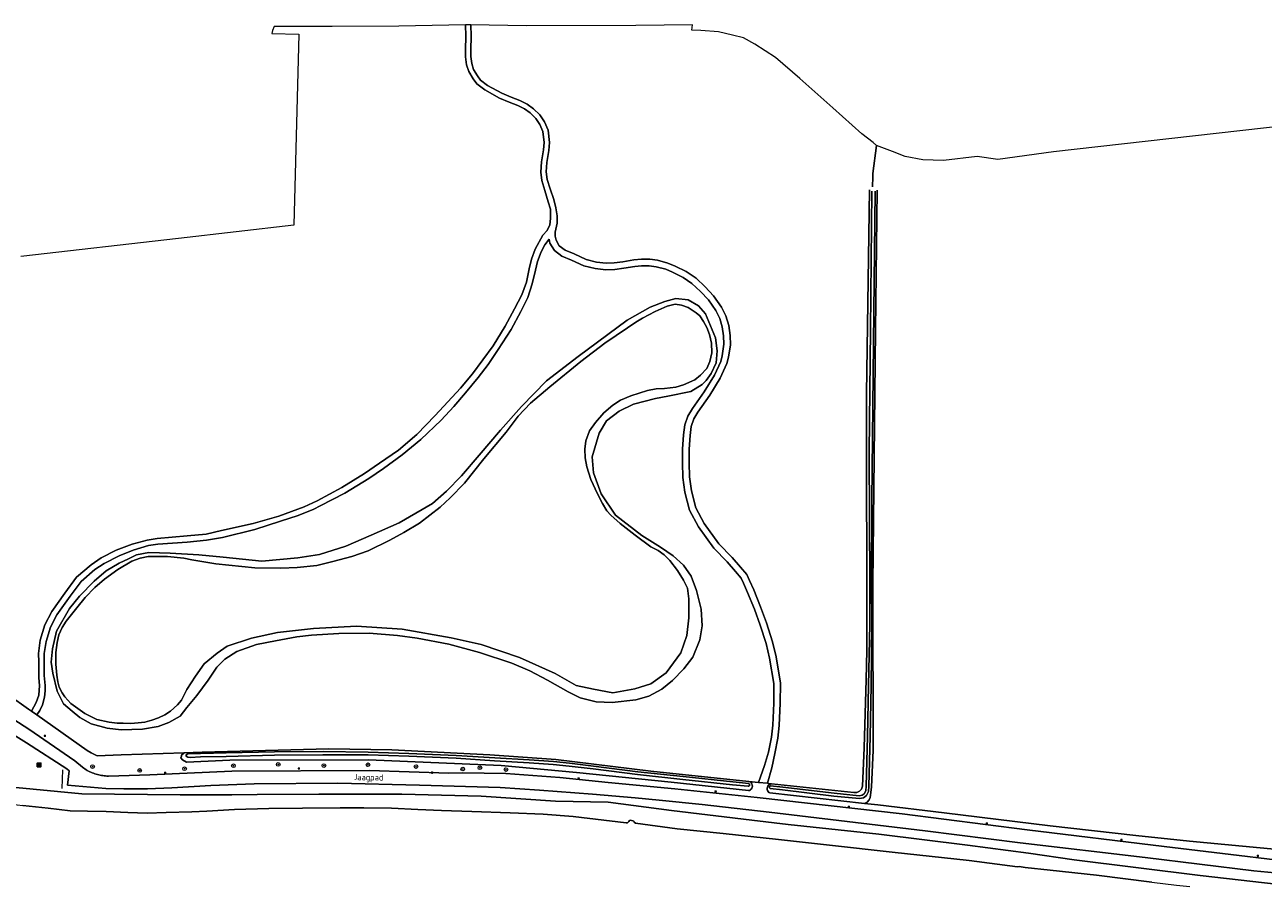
# Model space of a CAD drawing. Header units: metres. Extents: x 152610 to 160096, y 456114 to 462495.
# Tile 839 of 938: x 157506 to 157775, y 462088 to 462274. Entities that reach past the tile are written whole.
import ezdxf
from ezdxf.enums import TextEntityAlignment as Align

# ---------------------------------------------------------------- set-up
doc = ezdxf.new("R2010")
doc.units = ezdxf.units.M
doc.header["$LTSCALE"] = 0.5
doc.layers.get('0').update_dxf_attribs({"linetype": 'CONTINUOUS'})
for name, color, linetype, lineweight in [('B-PV-GK-BESCHOEIING-G', 251, 'GK-BESCHOEIING-SO', 18), ('B-PV-GR-BOOM-S', 251, 'CONTINUOUS', 25), ('B-PV-GR-GRAS-GV', 251, 'CONTINUOUS', 13), ('B-PV-IE-MEUBILAIR-S', 251, 'CONTINUOUS', 25), ('B-PV-IE-MEUBILAIR_WEGMEUBILAIR_AFVALBAK-S', 251, 'CONTINUOUS', 25), ('B-PV-IE-TERREINAFSCHEIDING_KUNSTMATIG_HEKWERK-G', 251, 'IE-TERREINAFSCHEIDING_KUNSTMATIG-SO', 18), ('B-PV-OG-TERREIN_BEGROEID-GV', 251, 'CONTINUOUS', 18), ('B-PV-OG-TERREIN_OEVER-GV', 251, 'CONTINUOUS', 18), ('B-PV-OG-TOPOGRAFIE-T18', 1, 'CONTINUOUS', 18), ('B-PV-OG-WATER-GV', 251, 'CONTINUOUS', 18), ('B-PV-OG-WATER_MEER-GV', 251, 'CONTINUOUS', 18), ('B-PV-OG-WATER_SLOOT-GV', 251, 'CONTINUOUS', 18), ('B-PV-VH-GESLOTENVERHARDING_ASFALT-GV', 251, 'CONTINUOUS', 18), ('B-PV-VH-ONVERHARD-GV', 251, 'CONTINUOUS', 18)]:
    doc.layers.add(name, color=color, linetype=linetype, lineweight=lineweight)
doc.styles.add('NLCS-ISO', font='NLCS-ISO.ttf')
doc.styles.add('NLCS-ISO-M750-T18', font='NLCS-ISO.ttf', dxfattribs={"height": 1.35})
doc.linetypes.add('GK-BESCHOEIING-SO', pattern='A,18,-3,[1,NLCS.SHX,S=0.6,R=0,X=0,Y=0],-3', length=24)
doc.linetypes.add('IE-TERREINAFSCHEIDING_KUNSTMATIG-SO', pattern='A,4,[82,NLCS.SHX,S=0.75,R=90,X=0,Y=0],4,-2', length=10)

# ---------------------------------------------------------------- blocks, each defined once
blk = doc.blocks.new('SIE-WEG_AFVALBAK-SO')
h = blk.add_hatch(color=256)
h.dxf.hatch_style = 1
h.paths.add_polyline_path([(-1.5, -1.5), (1.5, -1.5), (1.5, 1.5), (-1.5, 1.5)])
for points in [[(-2, -2), (2, -2), (2, 2), (-2, 2)], [(-1.5, -1.5), (1.5, -1.5), (1.5, 1.5), (-1.5, 1.5)]]:
    blk.add_lwpolyline(points, close=True)
blk = doc.blocks.new('SIE-MEUBILAIR_PAAL_LICHTMAST-SO')
for points in [[(-0.6, 0), (-1, 0)], [(-0.7, 0.7), (-0.4, 0.4)], [(0, 1), (0, 0.6)], [(0.4, 0.4), (0.7, 0.7)], [(1, 0), (0.6, 0)], [(-0.7, -0.7), (-0.4, -0.4)], [(0, -0.6), (0, -1)], [(0.4, -0.4), (0.7, -0.7)]]:
    blk.add_lwpolyline(points)
blk.add_circle((0, 0), 0.5)
blk = doc.blocks.new('SGR-BOOM_GBKN-SO')
at = {"linetype": 'ByBlock', "lineweight": 18}
h = blk.add_hatch(color=0, dxfattribs=at)
h.dxf.hatch_style = 1
edge = h.paths.add_edge_path()
edge.add_arc((0, 0), 0.25, 0, 360)
at = {"color": 0, "linetype": 'ByBlock', "lineweight": 18}
for radius in [2, 0.25]:
    blk.add_circle((0, 0), radius, dxfattribs=at)
at = {"color": 0, "linetype": 'ByBlock', "lineweight": 18, "style": 'NLCS-ISO'}
blk.add_attdef('SOORT', (2.5, 0), '', height=1.5, dxfattribs=at)

msp = doc.modelspace()

# ---------------------------------------------------------------- linework, layer by layer
at = {"layer": 'B-PV-GK-BESCHOEIING-G', "flags": 128}
msp.add_lwpolyline([(157499.964, 462105.001), (157500.41, 462104.414), (157505.369, 462103.816), (157510.862, 462103.252), (157515.714, 462102.698), (157519.489, 462102.601), (157523.496, 462102.512), (157528.242, 462102.333), (157532.445, 462102.208), (157536.613, 462102.35), (157542.178, 462102.463), (157545.402, 462102.581), (157551.44, 462102.959), (157558.948, 462103.193), (157566.232, 462103.293), (157574.434, 462103.355), (157579.572, 462103.344), (157585.627, 462103.242), (157591.361, 462102.954), (157596.525, 462102.738), (157603.096, 462102.545), (157611.466, 462102.278), (157618.643, 462101.942), (157625.142, 462101.429), (157636.698, 462100.095), (157636.992, 462100.095), (157637.242, 462100.352), (157637.447, 462100.575), (157637.625, 462100.637), (157638.364, 462100.439), (157638.453, 462100.314), (157638.453, 462100.207), (157638.719, 462099.984), (157647.826, 462098.789), (157657.788, 462097.717), (157669.878, 462096.435), (157680.927, 462095.192), (157694.592, 462093.702), (157711.347, 462091.849), (157721.852, 462090.464), (157722.226, 462090.552), (157723.526, 462090.336), (157728.992, 462089.754), (157739.043, 462088.655), (157751.079, 462087.168), (157756.474, 462086.516), (157759.368, 462086.242)], dxfattribs=at)
at = {"layer": 'B-PV-GR-GRAS-GV', "flags": 128}
for points in [[(157502.335, 462127.832), (157506.591, 462124.818), (157507.248, 462124.357), (157508.286, 462126.263), (157508.86, 462127.823), (157509.047, 462129.932), (157508.874, 462131.635), (157508.852, 462135.115), (157508.765, 462136.914), (157509.172, 462139.826), (157510.149, 462143.156), (157511.691, 462146.044), (157514.516, 462150.077), (157517.091, 462153.5), (157520.253, 462156.255), (157522.444, 462157.732), (157525.73, 462159.414), (157529.152, 462160.705), (157532.453, 462161.559), (157534.616, 462161.938), (157541.135, 462162.521), (157545.263, 462162.917), (157548.637, 462163.709), (157555.512, 462165.234), (157561.093, 462166.844), (157566.601, 462168.811), (157569.425, 462170.175), (157574.8, 462173.071), (157579.76, 462176.116), (157583.001, 462178.359), (157587.123, 462181.18), (157591.098, 462184.566), (157595.128, 462188.705), (157600.667, 462194.682), (157603.28, 462197.777), (157607.719, 462203.868), (157610.388, 462208.194), (157612.417, 462211.967), (157613.967, 462214.993), (157614.975, 462217.769), (157615.574, 462220.672), (157616.084, 462222.745), (157616.918, 462224.896), (157618.565, 462227.961), (157619.533, 462229.016), (157620.052, 462230.227), (157620.242, 462231.576), (157620.19, 462233.634), (157619.752, 462235.234), (157619.024, 462237.688), (157618.373, 462239.864), (157618.124, 462241.685), (157618.252, 462243.916), (157618.717, 462246.533), (157618.817, 462248.139), (157618.584, 462250.552), (157617.919, 462252.083), (157617.045, 462253.39), (157615.804, 462254.569), (157614.533, 462255.479), (157613.081, 462256.202), (157611.241, 462256.911), (157609.155, 462257.815), (157605.912, 462259.586), (157604.186, 462260.887), (157603.372, 462261.959), (157602.421, 462263.581), (157601.96, 462265.046), (157601.748, 462266.785), (157601.757, 462268.297), (157601.788, 462271.286), (157601.692, 462273.753), (157587.206, 462273.455), (157572.717, 462273.394), (157560.104, 462273.382), (157559.707, 462272.476), (157559.59, 462271.842), (157565.45, 462271.696), (157565.454, 462271.695), (157564.387, 462230.144), (157539.26, 462227.263), (157504.936, 462223.288)], [(157690.331, 462238.464), (157690.352, 462240.691), (157690.359, 462241.359), (157691.174, 462247.502), (157690.43, 462248.135), (157688.01, 462249.983), (157681.651, 462255.682), (157674.481, 462262.042), (157669.216, 462266.622), (157664.707, 462269.544), (157662.202, 462270.935), (157659.843, 462271.459), (157656.791, 462272.236), (157652.908, 462272.513), (157650.965, 462272.568), (157651.158, 462273.716), (157638.808, 462273.612), (157614.947, 462273.535), (157602.852, 462273.734), (157602.947, 462271.302), (157602.916, 462268.287), (157602.907, 462266.852), (157603.098, 462265.292), (157603.488, 462264.054), (157604.337, 462262.605), (157605.012, 462261.716), (157606.542, 462260.562), (157609.664, 462258.858), (157611.68, 462257.984), (157613.548, 462257.264), (157615.132, 462256.476), (157616.544, 462255.465), (157617.937, 462254.142), (157618.941, 462252.64), (157619.72, 462250.846), (157619.98, 462248.159), (157619.87, 462246.395), (157619.405, 462243.78), (157619.288, 462241.731), (157619.509, 462240.11), (157620.135, 462238.019), (157620.965, 462235.72), (157621.422, 462233.934), (157621.677, 462232.151), (157621.69, 462230.566), (157621.267, 462228.626), (157621.25, 462227.756), (157621.461, 462226.862), (157622.105, 462225.678), (157623.443, 462224.664), (157625.343, 462223.866), (157627.956, 462222.678), (157630.201, 462222.112), (157632.354, 462221.881), (157634.113, 462221.922), (157635.939, 462222.181), (157638.389, 462222.596), (157640.013, 462222.761), (157641.844, 462222.706), (157643.523, 462222.5), (157645.774, 462221.906), (157647.366, 462221.186), (157649.776, 462220.036), (157651.92, 462218.595), (157653.878, 462216.705), (157655.724, 462214.77), (157657.457, 462212.318), (157658.417, 462210.382), (157659.029, 462208.321), (157659.325, 462206.164), (157659.416, 462204.119), (157658.965, 462201.427), (157658.635, 462200.022), (157657.182, 462196.825), (157654.897, 462193.11), (157652.311, 462189.48), (157651.425, 462187.982), (157650.868, 462186.325), (157650.589, 462184.361), (157650.405, 462181.383), (157650.405, 462178.402), (157650.454, 462175.344), (157650.89, 462172.316), (157651.822, 462168.618), (157653.677, 462165.247), (157656.887, 462160.759), (157659.765, 462157.821), (157661.601, 462155.691), (157662.942, 462154.096), (157663.561, 462152.814), (157664.448, 462150.755), (157665.934, 462147.072), (157667.212, 462143.568), (157668.513, 462139.469), (157669.311, 462136.163), (157670.266, 462130.487), (157670.24, 462126.094), (157670.018, 462121.218), (157669.735, 462118.509), (157669.064, 462115.165), (157668.399, 462112.02), (157667.433, 462108.681), (157667.706, 462108.653), (157668.351, 462108.585), (157686.242, 462106.708), (157686.865, 462106.706), (157687.489, 462106.954), (157687.909, 462107.363), (157688.15, 462108.021), (157688.489, 462116.391), (157688.931, 462131.244), (157689.101, 462137.588), (157688.972, 462193.53), (157689.652, 462237.85)], [(157790.866, 462252.999), (157729.697, 462246.078), (157717.551, 462244.414), (157713.079, 462245.052), (157705.787, 462244.201), (157701.241, 462244.347), (157697.415, 462245.078), (157694.629, 462246.206), (157691.174, 462247.502), (157690.359, 462241.359), (157690.352, 462240.691), (157690.331, 462238.464)], [(157691.296, 462237.774), (157690.924, 462207.303), (157690.347, 462152.007), (157690.382, 462150.214), (157690.452, 462115.86), (157690.058, 462107.811), (157689.777, 462105.595), (157689.598, 462105.061), (157689.169, 462104.59), (157688.563, 462104.306)], [(157688.563, 462104.306), (157691.475, 462103.987), (157705.916, 462102.282), (157728.955, 462099.454), (157747.615, 462097.33), (157759.278, 462096.111), (157778.553, 462094.255)]]:
    msp.add_lwpolyline(points, dxfattribs=at)
for points in [[(157540.486, 462115.299), (157544.387, 462115.417), (157571.949, 462116.152), (157585.709, 462115.954), (157606.989, 462114.857), (157621.377, 462113.864), (157642.066, 462111.326), (157663.395, 462109.102), (157665.523, 462108.88), (157666.822, 462112.567), (157667.659, 462115.455), (157668.315, 462118.726), (157668.587, 462121.325), (157668.806, 462126.131), (157668.831, 462130.371), (157667.905, 462135.876), (157667.13, 462139.084), (157665.854, 462143.105), (157664.594, 462146.557), (157663.124, 462150.203), (157662.255, 462152.218), (157661.729, 462153.31), (157660.508, 462154.761), (157658.708, 462156.849), (157655.784, 462159.834), (157652.461, 462164.481), (157650.476, 462168.089), (157649.481, 462172.037), (157649.021, 462175.23), (157648.971, 462178.39), (157648.971, 462181.427), (157649.161, 462184.506), (157649.466, 462186.658), (157650.114, 462188.582), (157651.108, 462190.262), (157653.701, 462193.903), (157655.913, 462197.5), (157657.27, 462200.487), (157657.558, 462201.71), (157657.977, 462204.207), (157657.895, 462206.034), (157657.622, 462208.018), (157657.077, 462209.855), (157656.222, 462211.581), (157654.613, 462213.856), (157652.861, 462215.693), (157651.015, 462217.475), (157649.063, 462218.787), (157646.761, 462219.885), (157645.292, 462220.549), (157643.252, 462221.088), (157641.734, 462221.274), (157640.065, 462221.324), (157638.582, 462221.174), (157636.16, 462220.763), (157634.23, 462220.49), (157632.294, 462220.444), (157629.948, 462220.697), (157627.48, 462221.319), (157624.768, 462222.551), (157622.721, 462223.411), (157621.072, 462224.661), (157620.084, 462226.199), (157619.941, 462227.083), (157619.026, 462225.888), (157618.184, 462224.33), (157617.42, 462222.205), (157616.976, 462220.319), (157616.244, 462217.382), (157615.271, 462214.369), (157613.744, 462211.388), (157611.643, 462207.463), (157608.845, 462203.079), (157606.67, 462199.835), (157604.463, 462197.003), (157601.742, 462193.685), (157599.155, 462190.689), (157596.411, 462187.691), (157592, 462183.48), (157587.92, 462180.17), (157583.914, 462177.2), (157580.664, 462174.985), (157575.448, 462171.84), (157570.085, 462169.057), (157568.739, 462168.336), (157565.272, 462166.967), (157561.449, 462165.741), (157555.852, 462163.93), (157548.863, 462162.147), (157545.375, 462161.609), (157541.139, 462161.137), (157534.781, 462160.685), (157532.698, 462160.425), (157529.367, 462159.392), (157526.334, 462158.17), (157523.109, 462156.529), (157521.083, 462155.224), (157518.051, 462152.608), (157515.654, 462149.416), (157512.804, 462145.33), (157511.426, 462142.66), (157510.432, 462139.526), (157510.047, 462136.898), (157510.011, 462135.147), (157510.051, 462132.105), (157510.212, 462129.939), (157510.256, 462128.767), (157510.129, 462127.43), (157509.651, 462125.77), (157509.078, 462124.502), (157508.399, 462123.548), (157519.378, 462115.836), (157520.292, 462115.337), (157521.567, 462114.635), (157526.792, 462114.887)], [(157650.776, 462193.976), (157645.763, 462192.912), (157643.097, 462192.437), (157638.27, 462191.159), (157635.194, 462189.656), (157632.404, 462187.564), (157630.844, 462184.856), (157629.272, 462179.749), (157629.604, 462176.27), (157631.216, 462171.692), (157634.338, 462167.012), (157640.077, 462162.606), (157644.165, 462160.045), (157646.926, 462158.154), (157649.171, 462156.116), (157650.823, 462153.785), (157651.994, 462150.608), (157653.05, 462146.581), (157653.222, 462142.927), (157652.732, 462139.865), (157651.206, 462136.143), (157649.241, 462133.603), (157646.76, 462131.065), (157644.429, 462129.191), (157641.655, 462127.614), (157638.811, 462126.848), (157633.679, 462126.239), (157630.174, 462126.435), (157626.67, 462127.296), (157624.055, 462128.596), (157619.597, 462131.084), (157615.729, 462133.127), (157611.823, 462134.838), (157604.782, 462137.114), (157598.108, 462138.945), (157591.211, 462140.26), (157586.895, 462140.828), (157580.734, 462141.329), (157574.127, 462141.241), (157568.184, 462140.929), (157565.046, 462140.534), (157560.356, 462139.701), (157556.257, 462138.867), (157551.934, 462137.368), (157549.381, 462135.716), (157547.641, 462133.914), (157545.749, 462131.152), (157543.265, 462127.802), (157541.079, 462125.189), (157539.633, 462123.312), (157537.155, 462121.881), (157534.827, 462121.04), (157531.393, 462120.425), (157526.779, 462120.33), (157523.717, 462120.672), (157520.288, 462121.607), (157517.82, 462122.981), (157516.133, 462124.376), (157514.221, 462125.962), (157512.863, 462128.738), (157511.883, 462132.616), (157511.567, 462135.015), (157511.862, 462137.961), (157512.689, 462141.794), (157515.573, 462146.695), (157517.748, 462149.433), (157520.928, 462152.661), (157523.544, 462154.899), (157526.343, 462156.605), (157528.377, 462157.549), (157530.112, 462158.406), (157532.775, 462158.915), (157537.481, 462158.791), (157543.708, 462158.367), (157548.957, 462157.858), (157557.403, 462157.044), (157565.25, 462157.74), (157569.929, 462158.48), (157575.677, 462160.291), (157581.199, 462162.682), (157587.309, 462165.324), (157594.572, 462169.546), (157597.605, 462172.248), (157600.847, 462175.575), (157604.736, 462180.057), (157609.367, 462185.51), (157613.934, 462190.667), (157619.332, 462196.275), (157626.279, 462201.526), (157636.919, 462209.488), (157641.899, 462212.284), (157645.115, 462213.515), (157647.52, 462214.158), (157650.178, 462213.906), (157652.415, 462212.62), (157653.954, 462210.858), (157656.117, 462205.636), (157656.534, 462202.774), (157656.283, 462200.19), (157655.175, 462197.879), (157654.098, 462196.369), (157653.24, 462195.434)]]:
    msp.add_lwpolyline(points, close=True, dxfattribs=at)
at = {"layer": 'B-PV-IE-TERREINAFSCHEIDING_KUNSTMATIG_HEKWERK-G', "flags": 128}
msp.add_lwpolyline([(157513.914, 462107.576), (157514.094, 462111.625)], dxfattribs=at)
at = {"layer": 'B-PV-OG-TERREIN_BEGROEID-GV', "flags": 128}
for points in [[(157778.553, 462094.255), (157759.278, 462096.111), (157747.615, 462097.33), (157728.955, 462099.454), (157705.916, 462102.282), (157691.475, 462103.987), (157688.563, 462104.306), (157667.928, 462106.565), (157667.731, 462106.707), (157667.569, 462106.892), (157667.452, 462107.108), (157667.388, 462107.345), (157667.379, 462107.591), (157667.426, 462107.832), (157667.526, 462108.057), (157667.675, 462108.253), (157667.864, 462108.41), (157668.083, 462108.521), (157668.351, 462108.585), (157667.706, 462108.653), (157667.433, 462108.681), (157665.523, 462108.88), (157663.395, 462109.102), (157663.597, 462109.026), (157663.792, 462108.896), (157663.954, 462108.725), (157664.073, 462108.523), (157664.144, 462108.298), (157664.163, 462108.064), (157664.128, 462107.831), (157664.043, 462107.612), (157663.91, 462107.418), (157663.737, 462107.258), (157663.533, 462107.142), (157663.303, 462107.072), (157646.517, 462108.91), (157625.898, 462111.038), (157609.498, 462112.516), (157580.596, 462113.754), (157550.462, 462113.677), (157540.988, 462113.258), (157540.144, 462113.804), (157539.771, 462114.233), (157539.887, 462114.578), (157539.951, 462114.766), (157540.486, 462115.299), (157526.792, 462114.887), (157521.567, 462114.635), (157520.292, 462115.337), (157519.378, 462115.836), (157508.399, 462123.548), (157507.248, 462124.357), (157506.591, 462124.818), (157502.335, 462127.832)], [(157499.045, 462125.297), (157506.698, 462120.426), (157516.687, 462113.583), (157518.38, 462112.199), (157519.138, 462111.606), (157519.401, 462111.465), (157519.668, 462111.331), (157519.938, 462111.204), (157520.212, 462111.084), (157520.489, 462110.972), (157520.769, 462110.867), (157521.052, 462110.769), (157521.337, 462110.679), (157521.624, 462110.597), (157521.914, 462110.523), (157522.205, 462110.456), (157522.498, 462110.398), (157522.793, 462110.347), (157523.088, 462110.304), (157523.385, 462110.268), (157523.683, 462110.241), (157523.981, 462110.222), (157524.035, 462110.224), (157533.054, 462110.522), (157550.837, 462111.307), (157580.855, 462111.494), (157598.08, 462110.889), (157601.08, 462110.978), (157610.487, 462110.798), (157622.256, 462109.937), (157632.765, 462108.851), (157647.282, 462107.463), (157665.191, 462105.609), (157696.793, 462101.999), (157723.969, 462098.528), (157753.755, 462094.945), (157792.479, 462090.289)], [(157780.944, 462088.918), (157773.293, 462089.637), (157749.661, 462092.504), (157722.432, 462095.739), (157701.733, 462098.311), (157683.001, 462100.564), (157667.795, 462102.363), (157653.267, 462104.033), (157643.853, 462105.013), (157638.685, 462105.52), (157629.379, 462106.296), (157617.847, 462107.208), (157609.279, 462107.793), (157591.702, 462108.24), (157573.926, 462108.719), (157555.743, 462108.571), (157546.282, 462108.173), (157537.78, 462107.705), (157532.509, 462107.485), (157527.359, 462107.483), (157523.442, 462107.548), (157515.071, 462108.258), (157515.438, 462111.38), (157514.926, 462111.794), (157506.189, 462117.484), (157498.971, 462121.936)], [(157502.328, 462107.907), (157518.239, 462106.39), (157539.648, 462106.194), (157550.837, 462106.193), (157556.349, 462106.267), (157569.819, 462106.275), (157587.852, 462106.301), (157605.149, 462105.903), (157621.317, 462104.773), (157632.77, 462104.598), (157646.571, 462102.757), (157664.032, 462100.66), (157671.951, 462099.673), (157691.694, 462097.584), (157710.946, 462095.212), (157724.264, 462093.501), (157734.19, 462092.002), (157761.621, 462088.608), (157795.377, 462084.776)], [(157795.377, 462084.776), (157761.621, 462088.608), (157734.19, 462092.002), (157724.264, 462093.501), (157710.946, 462095.212), (157691.694, 462097.584), (157671.951, 462099.673), (157664.032, 462100.66), (157646.571, 462102.757), (157632.77, 462104.598), (157621.317, 462104.773), (157605.149, 462105.903), (157587.852, 462106.301), (157569.819, 462106.275), (157556.349, 462106.267), (157550.837, 462106.193), (157539.648, 462106.194), (157518.239, 462106.39), (157502.328, 462107.907)], [(157505.369, 462103.816), (157510.862, 462103.252), (157515.714, 462102.698), (157519.489, 462102.601), (157523.496, 462102.512), (157528.242, 462102.333), (157532.445, 462102.208), (157536.613, 462102.35), (157542.178, 462102.463), (157545.402, 462102.581), (157551.44, 462102.959), (157558.948, 462103.193), (157566.232, 462103.293), (157574.434, 462103.355), (157579.572, 462103.344), (157585.627, 462103.242), (157591.361, 462102.954), (157596.525, 462102.738), (157603.097, 462102.545), (157611.466, 462102.278), (157618.643, 462101.942), (157625.142, 462101.429), (157636.698, 462100.095), (157636.992, 462100.095), (157637.242, 462100.352), (157637.447, 462100.575), (157637.625, 462100.637), (157638.364, 462100.439), (157638.453, 462100.314), (157638.453, 462100.207), (157638.719, 462099.984), (157647.826, 462098.789), (157657.788, 462097.717), (157669.878, 462096.435), (157680.927, 462095.192), (157694.592, 462093.702), (157711.347, 462091.849), (157721.852, 462090.464), (157722.226, 462090.552), (157723.526, 462090.336), (157728.992, 462089.754), (157739.043, 462088.655), (157751.079, 462087.168)]]:
    msp.add_lwpolyline(points, dxfattribs=at)
at = {"layer": 'B-PV-OG-TERREIN_OEVER-GV', "flags": 128}
for points in [[(157668.351, 462108.585), (157668.083, 462108.521), (157667.864, 462108.41), (157667.675, 462108.253), (157667.526, 462108.057), (157667.426, 462107.832), (157667.379, 462107.591), (157667.388, 462107.345), (157667.452, 462107.108), (157667.569, 462106.892), (157667.731, 462106.707), (157667.928, 462106.565), (157688.563, 462104.306), (157689.169, 462104.59), (157689.598, 462105.061), (157689.777, 462105.595), (157690.058, 462107.811), (157690.452, 462115.86), (157690.382, 462150.214), (157690.347, 462152.007), (157690.924, 462207.303), (157691.296, 462237.774)], [(157689.652, 462237.85), (157688.972, 462193.53), (157689.101, 462137.588), (157688.931, 462131.244), (157688.489, 462116.391), (157688.15, 462108.021), (157687.909, 462107.363), (157687.489, 462106.954), (157686.865, 462106.706), (157686.242, 462106.708), (157668.351, 462108.585)], [(157668.05, 462107.541), (157667.962, 462107.603), (157667.917, 462107.653), (157667.884, 462107.712), (157667.865, 462107.777), (157667.86, 462107.845), (157667.87, 462107.912), (157667.895, 462107.975), (157667.933, 462108.031), (157667.983, 462108.077), (157668.041, 462108.112), (157668.116, 462108.136), (157670.78, 462107.869), (157681.953, 462106.501), (157687.428, 462105.946), (157688.07, 462106.069), (157688.498, 462106.389), (157688.846, 462107.056), (157688.929, 462108.08), (157689.228, 462118.854), (157689.439, 462129.966), (157689.735, 462143.216), (157689.727, 462151.979), (157689.593, 462180.821), (157689.84, 462207.377), (157690.125, 462237.533)], [(157690.859, 462237.54), (157690.582, 462211.255), (157690.142, 462170.159), (157690.114, 462152.095), (157690.148, 462143.237), (157690.039, 462129.954), (157689.828, 462118.84), (157689.528, 462108.047), (157689.435, 462106.886), (157688.966, 462105.99), (157688.318, 462105.506), (157687.455, 462105.34), (157681.886, 462105.904), (157670.714, 462107.273), (157668.05, 462107.541)]]:
    msp.add_lwpolyline(points, dxfattribs=at)
for points in [[(157647.52, 462214.158), (157645.115, 462213.515), (157641.899, 462212.284), (157636.919, 462209.488), (157626.279, 462201.526), (157619.332, 462196.275), (157613.934, 462190.667), (157609.367, 462185.51), (157604.736, 462180.057), (157600.847, 462175.575), (157597.605, 462172.248), (157594.572, 462169.546), (157587.309, 462165.324), (157581.199, 462162.682), (157575.677, 462160.291), (157569.929, 462158.48), (157565.25, 462157.74), (157557.403, 462157.044), (157548.957, 462157.858), (157543.708, 462158.367), (157537.481, 462158.791), (157532.775, 462158.915), (157530.112, 462158.406), (157528.377, 462157.549), (157526.343, 462156.605), (157523.544, 462154.899), (157520.928, 462152.661), (157517.748, 462149.433), (157515.573, 462146.695), (157512.689, 462141.794), (157511.862, 462137.961), (157511.567, 462135.015), (157511.883, 462132.616), (157512.863, 462128.738), (157514.221, 462125.962), (157516.133, 462124.376), (157517.82, 462122.981), (157520.288, 462121.607), (157523.717, 462120.672), (157526.779, 462120.33), (157531.393, 462120.425), (157534.827, 462121.04), (157537.155, 462121.881), (157539.633, 462123.312), (157541.079, 462125.189), (157543.265, 462127.802), (157545.749, 462131.152), (157547.641, 462133.914), (157549.381, 462135.716), (157551.934, 462137.368), (157556.257, 462138.867), (157560.356, 462139.701), (157565.046, 462140.534), (157568.184, 462140.929), (157574.127, 462141.241), (157580.734, 462141.329), (157586.895, 462140.828), (157591.211, 462140.26), (157598.108, 462138.945), (157604.782, 462137.114), (157611.823, 462134.838), (157615.729, 462133.127), (157619.597, 462131.084), (157624.055, 462128.596), (157626.67, 462127.296), (157630.174, 462126.435), (157633.679, 462126.239), (157638.811, 462126.848), (157641.655, 462127.614), (157644.429, 462129.191), (157646.76, 462131.065), (157649.241, 462133.603), (157651.206, 462136.143), (157652.732, 462139.865), (157653.222, 462142.927), (157653.05, 462146.581), (157651.994, 462150.608), (157650.823, 462153.785), (157649.171, 462156.116), (157646.926, 462158.154), (157644.165, 462160.045), (157640.077, 462162.606), (157634.338, 462167.012), (157631.216, 462171.692), (157629.604, 462176.27), (157629.272, 462179.749), (157630.844, 462184.856), (157632.404, 462187.564), (157635.194, 462189.656), (157638.27, 462191.159), (157643.097, 462192.437), (157645.763, 462192.912), (157650.776, 462193.976), (157653.24, 462195.434), (157654.098, 462196.369), (157655.175, 462197.879), (157656.283, 462200.19), (157656.534, 462202.774), (157656.117, 462205.636), (157653.954, 462210.858), (157652.415, 462212.62), (157650.178, 462213.906)], [(157650.307, 462148.846), (157650.355, 462144.659), (157649.904, 462140.848), (157648.579, 462137.04), (157645.376, 462132.738), (157642.056, 462130.312), (157638.615, 462129.261), (157633.799, 462128.34), (157629.614, 462129.167), (157625.804, 462129.992), (157621.251, 462132.57), (157613.45, 462136.035), (157605.147, 462138.875), (157598.59, 462140.335), (157587.908, 462142.184), (157577.973, 462142.906), (157568.659, 462142.375), (157560.843, 462141.464), (157555.152, 462140.296), (157549.833, 462138.502), (157547.703, 462137.009), (157544.883, 462134.706), (157542.936, 462132.025), (157541.113, 462129.094), (157539.918, 462126.786), (157539.038, 462125.718), (157537.556, 462124.361), (157536.256, 462123.557), (157534.915, 462122.954), (157533.458, 462122.408), (157531.942, 462122.01), (157530.504, 462121.815), (157528.873, 462121.697), (157527.237, 462121.77), (157525.936, 462121.768), (157524.167, 462121.966), (157521.515, 462122.556), (157520.169, 462123.206), (157518.863, 462123.858), (157515.851, 462126.051), (157514.49, 462127.508), (157513.935, 462128.349), (157513.32, 462129.619), (157513.03, 462130.735), (157512.748, 462132.204), (157512.542, 462134.629), (157512.587, 462137.128), (157512.85, 462139.285), (157513.246, 462141.021), (157513.926, 462142.592), (157514.789, 462143.943), (157517.113, 462146.892), (157518.92, 462149.117), (157521.035, 462151.268), (157523.135, 462153.08), (157526.055, 462155.207), (157529.128, 462157.047), (157530.93, 462157.697), (157532.67, 462158.043), (157536.838, 462158.069), (157540.432, 462157.681), (157542.155, 462157.304), (157547.384, 462156.469), (157555.91, 462155.57), (157561.512, 462155.484), (157565.11, 462155.651), (157569.338, 462156.105), (157572.861, 462156.912), (157576.971, 462158.001), (157580.524, 462159.294), (157585.271, 462161.573), (157588.327, 462163.259), (157591.685, 462165.305), (157596.234, 462168.777), (157598.377, 462170.818), (157601.496, 462174), (157605.706, 462179.273), (157610.597, 462185.082), (157613.2, 462188.584), (157615.904, 462191.405), (157620.078, 462194.97), (157626.83, 462200.46), (157632.035, 462204.43), (157636.97, 462207.807), (157638.825, 462209.008), (157640.232, 462209.928), (157642.969, 462211.352), (157645.596, 462212.508), (157647.383, 462212.937), (157648.705, 462212.757), (157650.191, 462212.239), (157651.296, 462211.513), (157651.954, 462211.051), (157652.698, 462210.383), (157653.545, 462209.18), (157654.238, 462207.867), (157654.85, 462206.329), (157655.257, 462204.446), (157655.325, 462202.388), (157654.895, 462200.44), (157654.217, 462198.935), (157652.853, 462197.486), (157651.605, 462196.451), (157649.156, 462195.359), (157647.519, 462194.894), (157645.016, 462194.606), (157643.222, 462194.492), (157641.326, 462194.179), (157637.724, 462193.002), (157635.478, 462192.02), (157633.782, 462190.945), (157631.823, 462189.317), (157629.997, 462187.227), (157628.687, 462185.371), (157627.906, 462183.199), (157627.667, 462181.415), (157627.767, 462179.521), (157628.147, 462177.567), (157629.008, 462174.821), (157630.49, 462171.686), (157631.541, 462169.598), (157632.487, 462167.938), (157633.368, 462167.046), (157635.385, 462165.231), (157638.66, 462162.669), (157642.084, 462160.142), (157643.642, 462159.33), (157644.953, 462158.425), (157646.229, 462157.138), (157647.882, 462155), (157649.158, 462152.903), (157650.008, 462151.11)], [(157663.303, 462107.072), (157663.533, 462107.142), (157663.737, 462107.258), (157663.91, 462107.418), (157664.043, 462107.612), (157664.128, 462107.831), (157664.163, 462108.064), (157664.144, 462108.298), (157664.073, 462108.523), (157663.954, 462108.725), (157663.792, 462108.896), (157663.597, 462109.026), (157663.395, 462109.102), (157642.066, 462111.326), (157621.377, 462113.864), (157606.989, 462114.857), (157585.709, 462115.954), (157571.949, 462116.152), (157544.387, 462115.417), (157540.486, 462115.299), (157539.951, 462114.766), (157539.887, 462114.578), (157539.771, 462114.233), (157540.144, 462113.804), (157540.988, 462113.258), (157550.462, 462113.677), (157580.596, 462113.754), (157609.498, 462112.516), (157625.898, 462111.038), (157646.517, 462108.91)], [(157663.27, 462108.02), (157659.839, 462108.365), (157649.018, 462109.535), (157639.157, 462110.608), (157629.49, 462111.841), (157624.291, 462112.438), (157620.797, 462112.8), (157615.576, 462113.158), (157608.048, 462113.593), (157599.666, 462114.113), (157589.369, 462114.589), (157580.54, 462114.858), (157570.709, 462114.887), (157560.157, 462114.767), (157549.609, 462114.532), (157544.035, 462114.403), (157541.804, 462114.316), (157541.27, 462114.398), (157540.959, 462114.585), (157540.96, 462114.616), (157540.968, 462114.844), (157541.263, 462115.083), (157549.632, 462115.283), (157560.149, 462115.5), (157570.728, 462115.593), (157580.553, 462115.458), (157589.392, 462115.188), (157599.699, 462114.712), (157608.084, 462114.191), (157615.613, 462113.757), (157620.849, 462113.398), (157624.356, 462113.034), (157629.563, 462112.437), (157639.227, 462111.203), (157649.082, 462110.131), (157659.901, 462108.961), (157663.367, 462108.613), (157663.439, 462108.567), (157663.486, 462108.521), (157663.522, 462108.466), (157663.546, 462108.404), (157663.555, 462108.339), (157663.551, 462108.273), (157663.532, 462108.21), (157663.5, 462108.152), (157663.457, 462108.102), (157663.404, 462108.063), (157663.344, 462108.036)]]:
    msp.add_lwpolyline(points, close=True, dxfattribs=at)
at = {"layer": 'B-PV-OG-WATER-GV', "flags": 128}
for points in [[(157668.116, 462108.136), (157668.041, 462108.112), (157667.983, 462108.077), (157667.933, 462108.031), (157667.895, 462107.975), (157667.87, 462107.912), (157667.86, 462107.845), (157667.865, 462107.777), (157667.884, 462107.712), (157667.917, 462107.653), (157667.962, 462107.603), (157668.05, 462107.541), (157670.714, 462107.273), (157681.886, 462105.904), (157687.455, 462105.34), (157688.318, 462105.506), (157688.966, 462105.99), (157689.435, 462106.886), (157689.528, 462108.047), (157689.828, 462118.84), (157690.039, 462129.954), (157690.148, 462143.237), (157690.114, 462152.095), (157690.142, 462170.159), (157690.582, 462211.255), (157690.859, 462237.54)], [(157690.125, 462237.533), (157689.84, 462207.377), (157689.593, 462180.821), (157689.727, 462151.979), (157689.735, 462143.216), (157689.439, 462129.966), (157689.228, 462118.854), (157688.929, 462108.08), (157688.846, 462107.056), (157688.498, 462106.389), (157688.07, 462106.069), (157687.428, 462105.946), (157681.953, 462106.501), (157670.78, 462107.869), (157668.116, 462108.136)]]:
    msp.add_lwpolyline(points, dxfattribs=at)
at = {"layer": 'B-PV-OG-WATER_MEER-GV', "flags": 128}
msp.add_lwpolyline([(157650.307, 462148.846), (157650.008, 462151.11), (157649.158, 462152.903), (157647.882, 462155), (157646.229, 462157.138), (157644.953, 462158.425), (157643.642, 462159.33), (157642.084, 462160.142), (157638.66, 462162.669), (157635.385, 462165.231), (157633.368, 462167.046), (157632.487, 462167.938), (157631.541, 462169.598), (157630.49, 462171.686), (157629.008, 462174.821), (157628.147, 462177.567), (157627.767, 462179.521), (157627.667, 462181.415), (157627.906, 462183.199), (157628.687, 462185.371), (157629.997, 462187.227), (157631.823, 462189.317), (157633.782, 462190.945), (157635.478, 462192.02), (157637.724, 462193.002), (157641.326, 462194.179), (157643.222, 462194.492), (157645.016, 462194.606), (157647.519, 462194.894), (157649.156, 462195.359), (157651.605, 462196.451), (157652.853, 462197.486), (157654.217, 462198.935), (157654.895, 462200.44), (157655.325, 462202.388), (157655.257, 462204.446), (157654.85, 462206.329), (157654.238, 462207.867), (157653.545, 462209.18), (157652.698, 462210.383), (157651.954, 462211.051), (157651.296, 462211.513), (157650.191, 462212.239), (157648.705, 462212.757), (157647.383, 462212.937), (157645.596, 462212.508), (157642.969, 462211.352), (157640.232, 462209.928), (157638.825, 462209.008), (157636.97, 462207.807), (157632.035, 462204.43), (157626.83, 462200.46), (157620.078, 462194.97), (157615.904, 462191.405), (157613.2, 462188.584), (157610.597, 462185.082), (157605.706, 462179.273), (157601.496, 462174), (157598.377, 462170.818), (157596.234, 462168.777), (157591.685, 462165.305), (157588.327, 462163.259), (157585.271, 462161.573), (157580.524, 462159.294), (157576.971, 462158.001), (157572.861, 462156.912), (157569.338, 462156.105), (157565.11, 462155.651), (157561.512, 462155.484), (157555.91, 462155.57), (157547.384, 462156.469), (157542.155, 462157.304), (157540.432, 462157.681), (157536.838, 462158.069), (157532.67, 462158.043), (157530.93, 462157.697), (157529.128, 462157.047), (157526.055, 462155.207), (157523.135, 462153.08), (157521.035, 462151.268), (157518.92, 462149.117), (157517.113, 462146.892), (157514.789, 462143.943), (157513.926, 462142.592), (157513.246, 462141.021), (157512.85, 462139.285), (157512.587, 462137.128), (157512.542, 462134.629), (157512.748, 462132.204), (157513.03, 462130.735), (157513.32, 462129.619), (157513.935, 462128.349), (157514.49, 462127.508), (157515.851, 462126.051), (157518.863, 462123.858), (157520.169, 462123.206), (157521.515, 462122.556), (157524.167, 462121.966), (157525.936, 462121.768), (157527.237, 462121.77), (157528.873, 462121.697), (157530.504, 462121.815), (157531.942, 462122.01), (157533.458, 462122.408), (157534.915, 462122.954), (157536.256, 462123.557), (157537.556, 462124.361), (157539.038, 462125.718), (157539.918, 462126.786), (157541.113, 462129.094), (157542.936, 462132.025), (157544.883, 462134.706), (157547.703, 462137.009), (157549.833, 462138.502), (157555.152, 462140.296), (157560.843, 462141.464), (157568.659, 462142.375), (157577.973, 462142.906), (157587.908, 462142.184), (157598.59, 462140.335), (157605.147, 462138.875), (157613.45, 462136.035), (157621.251, 462132.57), (157625.804, 462129.992), (157629.614, 462129.167), (157633.799, 462128.34), (157638.615, 462129.261), (157642.056, 462130.312), (157645.376, 462132.738), (157648.579, 462137.04), (157649.904, 462140.848), (157650.355, 462144.659)], close=True, dxfattribs=at)
at = {"layer": 'B-PV-OG-WATER_SLOOT-GV', "flags": 128}
msp.add_lwpolyline([(157663.367, 462108.613), (157659.901, 462108.961), (157649.082, 462110.131), (157639.227, 462111.203), (157629.563, 462112.437), (157624.356, 462113.034), (157620.849, 462113.398), (157615.613, 462113.757), (157608.084, 462114.191), (157599.699, 462114.712), (157589.392, 462115.188), (157580.553, 462115.458), (157570.728, 462115.593), (157560.149, 462115.5), (157549.632, 462115.283), (157541.263, 462115.083), (157540.968, 462114.844), (157540.96, 462114.616), (157540.959, 462114.585), (157541.27, 462114.398), (157541.804, 462114.316), (157544.035, 462114.403), (157549.609, 462114.532), (157560.157, 462114.767), (157570.709, 462114.887), (157580.54, 462114.858), (157589.369, 462114.589), (157599.666, 462114.113), (157608.048, 462113.593), (157615.576, 462113.158), (157620.797, 462112.8), (157624.291, 462112.438), (157629.49, 462111.841), (157639.157, 462110.608), (157649.018, 462109.535), (157659.839, 462108.365), (157663.27, 462108.02), (157663.344, 462108.036), (157663.404, 462108.063), (157663.457, 462108.102), (157663.5, 462108.152), (157663.532, 462108.21), (157663.551, 462108.273), (157663.555, 462108.339), (157663.546, 462108.404), (157663.522, 462108.466), (157663.486, 462108.521), (157663.439, 462108.567)], close=True, dxfattribs=at)
msp.add_lwpolyline([(157751.079, 462087.168), (157739.043, 462088.655), (157728.992, 462089.754), (157723.526, 462090.336), (157722.226, 462090.552), (157721.852, 462090.464), (157711.347, 462091.849), (157694.592, 462093.702), (157680.927, 462095.192), (157669.878, 462096.435), (157657.788, 462097.717), (157647.826, 462098.789), (157638.719, 462099.984), (157638.453, 462100.207), (157638.453, 462100.314), (157638.364, 462100.439), (157637.625, 462100.637), (157637.447, 462100.575), (157637.242, 462100.352), (157636.992, 462100.095), (157636.698, 462100.095), (157625.142, 462101.429), (157618.643, 462101.942), (157611.466, 462102.278), (157603.097, 462102.545), (157596.525, 462102.738), (157591.361, 462102.954), (157585.627, 462103.242), (157579.572, 462103.344), (157574.434, 462103.355), (157566.232, 462103.293), (157558.948, 462103.193), (157551.44, 462102.959), (157545.402, 462102.581), (157542.178, 462102.463), (157536.613, 462102.35), (157532.445, 462102.208), (157528.242, 462102.333), (157523.496, 462102.512), (157519.489, 462102.601), (157515.714, 462102.698), (157510.862, 462103.252), (157505.369, 462103.816)], dxfattribs=at)
at = {"layer": 'B-PV-VH-GESLOTENVERHARDING_ASFALT-GV', "flags": 128}
for points in [[(157792.479, 462090.289), (157753.755, 462094.945), (157723.969, 462098.528), (157696.793, 462101.999), (157665.191, 462105.609), (157647.282, 462107.463), (157632.765, 462108.851), (157622.256, 462109.937), (157610.487, 462110.798), (157601.08, 462110.978), (157598.08, 462110.889), (157580.855, 462111.494), (157550.837, 462111.307), (157533.054, 462110.522), (157524.035, 462110.224), (157523.981, 462110.222), (157523.683, 462110.241), (157523.385, 462110.268), (157523.088, 462110.304), (157522.793, 462110.347), (157522.498, 462110.398), (157522.205, 462110.456), (157521.914, 462110.523), (157521.624, 462110.597), (157521.337, 462110.679), (157521.052, 462110.769), (157520.769, 462110.867), (157520.489, 462110.972), (157520.212, 462111.084), (157519.938, 462111.204), (157519.668, 462111.331), (157519.401, 462111.465), (157519.138, 462111.606), (157518.38, 462112.199), (157516.687, 462113.583), (157506.698, 462120.426), (157499.045, 462125.297)], [(157498.971, 462121.936), (157506.189, 462117.484), (157514.926, 462111.794), (157515.438, 462111.38), (157515.071, 462108.258), (157523.442, 462107.548), (157527.359, 462107.483), (157532.509, 462107.485), (157537.78, 462107.705), (157546.282, 462108.173), (157555.743, 462108.571), (157573.926, 462108.719), (157591.702, 462108.24), (157609.279, 462107.793), (157617.847, 462107.208), (157629.379, 462106.296), (157638.685, 462105.52), (157643.853, 462105.013), (157653.267, 462104.033), (157667.795, 462102.363), (157683.001, 462100.564), (157701.733, 462098.311), (157722.432, 462095.739), (157749.661, 462092.504), (157773.293, 462089.637), (157780.944, 462088.918)]]:
    msp.add_lwpolyline(points, dxfattribs=at)
at = {"layer": 'B-PV-VH-ONVERHARD-GV', "flags": 128}
msp.add_lwpolyline([(157601.692, 462273.753), (157601.788, 462271.286), (157601.757, 462268.297), (157601.748, 462266.785), (157601.96, 462265.046), (157602.421, 462263.581), (157603.372, 462261.959), (157604.186, 462260.887), (157605.912, 462259.586), (157609.155, 462257.815), (157611.241, 462256.911), (157613.081, 462256.202), (157614.533, 462255.479), (157615.804, 462254.569), (157617.045, 462253.39), (157617.919, 462252.083), (157618.584, 462250.552), (157618.817, 462248.139), (157618.717, 462246.533), (157618.252, 462243.916), (157618.124, 462241.685), (157618.373, 462239.864), (157619.024, 462237.688), (157619.752, 462235.234), (157620.19, 462233.634), (157620.242, 462231.576), (157620.052, 462230.227), (157619.533, 462229.016), (157618.565, 462227.961), (157616.918, 462224.896), (157616.084, 462222.745), (157615.574, 462220.672), (157614.975, 462217.769), (157613.967, 462214.993), (157612.417, 462211.967), (157610.388, 462208.194), (157607.719, 462203.868), (157603.28, 462197.777), (157600.667, 462194.682), (157595.128, 462188.705), (157591.098, 462184.566), (157587.123, 462181.18), (157583.001, 462178.359), (157579.76, 462176.116), (157574.8, 462173.071), (157569.425, 462170.175), (157566.601, 462168.811), (157561.093, 462166.844), (157555.512, 462165.234), (157548.637, 462163.709), (157545.263, 462162.917), (157541.135, 462162.521), (157534.616, 462161.938), (157532.453, 462161.559), (157529.152, 462160.705), (157525.73, 462159.414), (157522.444, 462157.732), (157520.253, 462156.255), (157517.091, 462153.5), (157514.516, 462150.077), (157511.691, 462146.044), (157510.149, 462143.156), (157509.172, 462139.826), (157508.765, 462136.914), (157508.852, 462135.115), (157508.874, 462131.635), (157509.047, 462129.932), (157508.86, 462127.823), (157508.286, 462126.263), (157507.248, 462124.357), (157508.399, 462123.548), (157509.078, 462124.502), (157509.651, 462125.77), (157510.129, 462127.43), (157510.256, 462128.767), (157510.212, 462129.939), (157510.051, 462132.105), (157510.011, 462135.147), (157510.047, 462136.898), (157510.432, 462139.526), (157511.426, 462142.66), (157512.804, 462145.33), (157515.654, 462149.416), (157518.051, 462152.608), (157521.083, 462155.224), (157523.109, 462156.529), (157526.334, 462158.17), (157529.367, 462159.392), (157532.698, 462160.425), (157534.781, 462160.685), (157541.139, 462161.137), (157545.375, 462161.609), (157548.863, 462162.147), (157555.852, 462163.93), (157561.449, 462165.741), (157565.272, 462166.967), (157568.739, 462168.336), (157570.085, 462169.057), (157575.448, 462171.84), (157580.664, 462174.985), (157583.914, 462177.2), (157587.92, 462180.17), (157592, 462183.48), (157596.411, 462187.691), (157599.155, 462190.689), (157601.742, 462193.685), (157604.463, 462197.003), (157606.67, 462199.835), (157608.845, 462203.079), (157611.643, 462207.463), (157613.744, 462211.388), (157615.271, 462214.369), (157616.244, 462217.382), (157616.976, 462220.319), (157617.42, 462222.205), (157618.184, 462224.33), (157619.026, 462225.888), (157619.941, 462227.083), (157620.084, 462226.199), (157621.072, 462224.661), (157622.721, 462223.411), (157624.768, 462222.551), (157627.48, 462221.319), (157629.948, 462220.697), (157632.294, 462220.444), (157634.23, 462220.49), (157636.16, 462220.763), (157638.582, 462221.174), (157640.065, 462221.324), (157641.734, 462221.274), (157643.252, 462221.088), (157645.292, 462220.549), (157646.761, 462219.885), (157649.063, 462218.787), (157651.015, 462217.475), (157652.861, 462215.693), (157654.613, 462213.856), (157656.222, 462211.581), (157657.077, 462209.855), (157657.622, 462208.018), (157657.895, 462206.034), (157657.977, 462204.207), (157657.558, 462201.71), (157657.27, 462200.487), (157655.913, 462197.5), (157653.701, 462193.903), (157651.108, 462190.262), (157650.114, 462188.582), (157649.466, 462186.658), (157649.161, 462184.506), (157648.971, 462181.427), (157648.971, 462178.39), (157649.021, 462175.23), (157649.481, 462172.037), (157650.476, 462168.089), (157652.461, 462164.481), (157655.784, 462159.834), (157658.708, 462156.849), (157660.508, 462154.761), (157661.729, 462153.31), (157662.255, 462152.218), (157663.124, 462150.203), (157664.594, 462146.557), (157665.854, 462143.105), (157667.13, 462139.084), (157667.905, 462135.876), (157668.831, 462130.371), (157668.806, 462126.131), (157668.587, 462121.325), (157668.315, 462118.726), (157667.659, 462115.455), (157666.822, 462112.567), (157665.523, 462108.88), (157667.433, 462108.681), (157668.399, 462112.02), (157669.064, 462115.165), (157669.735, 462118.509), (157670.018, 462121.218), (157670.24, 462126.094), (157670.266, 462130.487), (157669.311, 462136.163), (157668.513, 462139.469), (157667.212, 462143.568), (157665.934, 462147.072), (157664.448, 462150.755), (157663.561, 462152.814), (157662.942, 462154.096), (157661.601, 462155.691), (157659.765, 462157.821), (157656.887, 462160.759), (157653.677, 462165.247), (157651.822, 462168.618), (157650.89, 462172.316), (157650.454, 462175.344), (157650.405, 462178.402), (157650.405, 462181.383), (157650.589, 462184.361), (157650.868, 462186.325), (157651.425, 462187.982), (157652.311, 462189.48), (157654.897, 462193.11), (157657.182, 462196.825), (157658.635, 462200.022), (157658.965, 462201.427), (157659.416, 462204.119), (157659.325, 462206.164), (157659.029, 462208.321), (157658.417, 462210.382), (157657.457, 462212.318), (157655.724, 462214.77), (157653.878, 462216.705), (157651.92, 462218.595), (157649.776, 462220.036), (157647.366, 462221.186), (157645.774, 462221.906), (157643.523, 462222.5), (157641.844, 462222.706), (157640.013, 462222.761), (157638.389, 462222.596), (157635.939, 462222.181), (157634.113, 462221.922), (157632.354, 462221.881), (157630.201, 462222.112), (157627.956, 462222.678), (157625.343, 462223.866), (157623.443, 462224.664), (157622.105, 462225.678), (157621.461, 462226.862), (157621.25, 462227.756), (157621.267, 462228.626), (157621.69, 462230.566), (157621.677, 462232.151), (157621.422, 462233.934), (157620.965, 462235.72), (157620.135, 462238.019), (157619.509, 462240.11), (157619.288, 462241.731), (157619.405, 462243.78), (157619.87, 462246.395), (157619.98, 462248.159), (157619.72, 462250.846), (157618.941, 462252.64), (157617.937, 462254.142), (157616.544, 462255.465), (157615.132, 462256.476), (157613.548, 462257.264), (157611.68, 462257.984), (157609.664, 462258.858), (157606.542, 462260.562), (157605.012, 462261.716), (157604.337, 462262.605), (157603.488, 462264.054), (157603.098, 462265.292), (157602.907, 462266.852), (157602.916, 462268.287), (157602.947, 462271.302), (157602.852, 462273.734)], close=True, dxfattribs=at)

# ---------------------------------------------------------------- block references
at = {"layer": 'B-PV-GR-BOOM-S', "xscale": 0.2, "yscale": 0.2, "zscale": 0.2}
for p in [(157520.558, 462112.303), (157530.812, 462111.469), (157540.574, 462111.847), (157551.225, 462112.479), (157560.982, 462112.775), (157560.982, 462112.775), (157570.911, 462112.543), (157580.499, 462112.705), (157590.958, 462112.313), (157601.144, 462111.784), (157604.849, 462112.048), (157610.537, 462111.652)]:
    msp.add_blockref('SGR-BOOM_GBKN-SO', p, dxfattribs=at)
at = {"layer": 'B-PV-IE-MEUBILAIR-S', "xscale": 0.2, "yscale": 0.2, "zscale": 0.2}
for p in [(157510.198, 462119.007), (157536.367, 462110.979), (157565.472, 462111.911), (157594.455, 462110.99), (157626.354, 462109.746), (157656.17, 462106.894), (157685.155, 462103.538), (157715.176, 462099.931), (157744.472, 462096.354), (157774.151, 462092.895)]:
    msp.add_blockref('SIE-MEUBILAIR_PAAL_LICHTMAST-SO', p, dxfattribs=at)
at = {"layer": 'B-PV-IE-MEUBILAIR_WEGMEUBILAIR_AFVALBAK-S', "xscale": 0.2, "yscale": 0.2, "zscale": 0.2}
msp.add_blockref('SIE-WEG_AFVALBAK-SO', (157508.906, 462112.67), dxfattribs=at)

# ---------------------------------------------------------------- texts
at = {"layer": 'B-PV-OG-TOPOGRAFIE-T18', "style": 'NLCS-ISO-M750-T18'}
msp.add_text('Jaagpad', height=1.35, rotation=359.2, dxfattribs=at).set_placement((157580.612, 462109.793), align=Align.MIDDLE)

doc.saveas('drawing.dxf')
